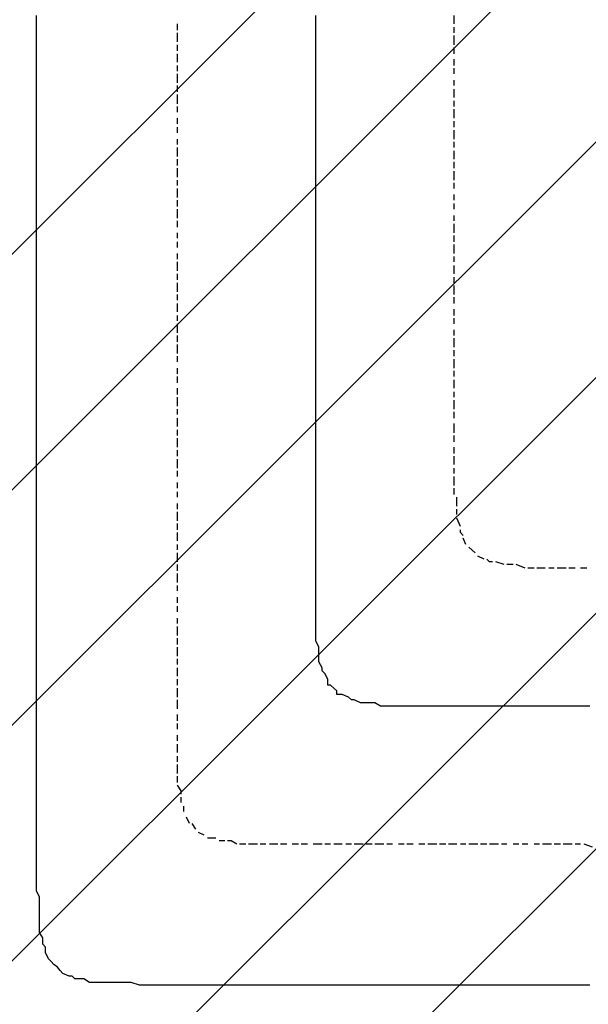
# Model space of a CAD drawing. Extents: x 997 to 109698, y 921 to 94021.
# Tile 528 of 656: x 15010 to 15829, y 49802 to 51221. Entities that reach past the tile are written whole.
import ezdxf

# ---------------------------------------------------------------- set-up
doc = ezdxf.new("R2010")
doc.units = 0
doc.header["$MEASUREMENT"] = 0
doc.layers.add('12', color=7, linetype='CONTINUOUS')
doc.layers.add('28', color=7, linetype='CONTINUOUS')

msp = doc.modelspace()

# ---------------------------------------------------------------- linework, layer by layer
at = {"layer": '12', "color": 5}
for p, q in [((15034.630503, 51218.563401), (15034.630503, 51226.563401)), ((15436.630503, 51218.563401), (15436.630503, 51226.563401)), ((15034.630503, 51209.563401), (15034.630503, 51218.563401)), ((15436.630503, 51209.563401), (15436.630503, 51218.563401)), ((15034.630503, 51197.563401), (15034.630503, 51209.563401)), ((15034.630503, 51188.563401), (15034.630503, 51197.563401)), ((15436.630503, 51197.563401), (15436.630503, 51209.563401)), ((15436.630503, 51188.563401), (15436.630503, 51197.563401)), ((15034.630503, 51180.563401), (15034.630503, 51188.563401)), ((15436.630503, 51175.563401), (15436.630503, 51188.563401)), ((15034.630503, 51167.563401), (15034.630503, 51180.563401)), ((15034.630503, 51159.563401), (15034.630503, 51167.563401)), ((15436.630503, 51167.563401), (15436.630503, 51175.563401)), ((15436.630503, 51159.563401), (15436.630503, 51167.563401)), ((15034.630503, 51146.563401), (15034.630503, 51159.563401)), ((15436.630503, 51146.563401), (15436.630503, 51159.563401)), ((15034.630503, 51137.563401), (15034.630503, 51146.563401)), ((15436.630503, 51137.563401), (15436.630503, 51146.563401)), ((15034.630503, 51129.563401), (15034.630503, 51137.563401)), ((15034.630503, 51116.563401), (15034.630503, 51129.563401)), ((15436.630503, 51129.563401), (15436.630503, 51137.563401)), ((15436.630503, 51116.563401), (15436.630503, 51129.563401)), ((15034.630503, 51108.563401), (15034.630503, 51116.563401)), ((15436.630503, 51108.563401), (15436.630503, 51116.563401)), ((15034.630503, 51099.563401), (15034.630503, 51108.563401)), ((15034.630503, 51087.563401), (15034.630503, 51099.563401)), ((15436.630503, 51099.563401), (15436.630503, 51108.563401)), ((15436.630503, 51087.563401), (15436.630503, 51099.563401)), ((15034.630503, 51078.563401), (15034.630503, 51087.563401)), ((15436.630503, 51078.563401), (15436.630503, 51087.563401)), ((15034.630503, 51070.563401), (15034.630503, 51078.563401)), ((15034.630503, 51057.563401), (15034.630503, 51070.563401)), ((15436.630503, 51065.563401), (15436.630503, 51078.563401)), ((15034.630503, 51048.563401), (15034.630503, 51057.563401)), ((15436.630503, 51057.563401), (15436.630503, 51065.563401)), ((15436.630503, 51048.563401), (15436.630503, 51057.563401)), ((15034.630503, 51036.563401), (15034.630503, 51048.563401)), ((15436.630503, 51036.563401), (15436.630503, 51048.563401)), ((15034.630503, 51027.563401), (15034.630503, 51036.563401)), ((15034.630503, 51019.563401), (15034.630503, 51027.563401)), ((15436.630503, 51027.563401), (15436.630503, 51036.563401)), ((15436.630503, 51019.563401), (15436.630503, 51027.563401)), ((15034.630503, 51006.563401), (15034.630503, 51019.563401)), ((15436.630503, 51006.563401), (15436.630503, 51019.563401)), ((15034.630503, 50998.563401), (15034.630503, 51006.563401)), ((15034.630503, 50989.563401), (15034.630503, 50998.563401)), ((15436.630503, 50998.563401), (15436.630503, 51006.563401)), ((15436.630503, 50989.563401), (15436.630503, 50998.563401)), ((15034.630503, 50977.563401), (15034.630503, 50989.563401)), ((15436.630503, 50977.563401), (15436.630503, 50989.563401)), ((15034.630503, 50968.563401), (15034.630503, 50977.563401)), ((15436.630503, 50968.563401), (15436.630503, 50977.563401)), ((15034.630503, 50960.563401), (15034.630503, 50968.563401)), ((15034.630503, 50947.563401), (15034.630503, 50960.563401)), ((15436.630503, 50955.563401), (15436.630503, 50968.563401)), ((15436.630503, 50947.563401), (15436.630503, 50955.563401)), ((15034.630503, 50938.563401), (15034.630503, 50947.563401)), ((15436.630503, 50938.563401), (15436.630503, 50947.563401)), ((15034.630503, 50926.563401), (15034.630503, 50938.563401)), ((15034.630503, 50917.563401), (15034.630503, 50926.563401)), ((15436.630503, 50926.563401), (15436.630503, 50938.563401)), ((15436.630503, 50917.563401), (15436.630503, 50926.563401)), ((15034.630503, 50909.563401), (15034.630503, 50917.563401)), ((15436.630503, 50909.563401), (15436.630503, 50917.563401)), ((15034.630503, 50896.563401), (15034.630503, 50909.563401)), ((15436.630503, 50896.563401), (15436.630503, 50909.563401)), ((15034.630503, 50888.563401), (15034.630503, 50896.563401)), ((15034.630503, 50879.563401), (15034.630503, 50888.563401)), ((15436.630503, 50888.563401), (15436.630503, 50896.563401)), ((15436.630503, 50879.563401), (15436.630503, 50888.563401)), ((15034.630503, 50866.563401), (15034.630503, 50879.563401)), ((15436.630503, 50866.563401), (15436.630503, 50879.563401)), ((15034.630503, 50858.563401), (15034.630503, 50866.563401)), ((15034.630503, 50849.563401), (15034.630503, 50858.563401)), ((15436.630503, 50858.563401), (15436.630503, 50866.563401)), ((15436.630503, 50849.563401), (15436.630503, 50858.563401)), ((15034.630503, 50837.563401), (15034.630503, 50849.563401)), ((15436.630503, 50837.563401), (15436.630503, 50849.563401)), ((15034.630503, 50828.563401), (15034.630503, 50837.563401)), ((15034.630503, 50816.563401), (15034.630503, 50828.563401)), ((15436.630503, 50828.563401), (15436.630503, 50837.563401)), ((15436.630503, 50816.563401), (15436.630503, 50828.563401)), ((15034.630503, 50807.563401), (15034.630503, 50816.563401)), ((15436.630503, 50807.563401), (15436.630503, 50816.563401)), ((15034.630503, 50799.563401), (15034.630503, 50807.563401)), ((15034.630503, 50786.563401), (15034.630503, 50799.563401)), ((15436.630503, 50799.563401), (15436.630503, 50807.563401)), ((15436.630503, 50786.563401), (15436.630503, 50799.563401)), ((15034.630503, 50778.563401), (15034.630503, 50786.563401)), ((15436.630503, 50778.563401), (15436.630503, 50786.563401)), ((15034.630503, 50769.563401), (15034.630503, 50778.563401)), ((15436.630503, 50769.563401), (15436.630503, 50778.563401)), ((15034.630503, 50756.563401), (15034.630503, 50769.563401)), ((15034.630503, 50748.563401), (15034.630503, 50756.563401)), ((15436.630503, 50756.563401), (15436.630503, 50769.563401)), ((15436.630503, 50748.563401), (15436.630503, 50756.563401)), ((15034.630503, 50739.563401), (15034.630503, 50748.563401)), ((15436.630503, 50739.563401), (15436.630503, 50748.563401)), ((15034.630503, 50727.563401), (15034.630503, 50739.563401)), ((15034.630503, 50718.563401), (15034.630503, 50727.563401)), ((15436.630503, 50727.563401), (15436.630503, 50739.563401)), ((15436.630503, 50718.563401), (15436.630503, 50727.563401)), ((15034.630503, 50706.563401), (15034.630503, 50718.563401)), ((15436.630503, 50706.563401), (15436.630503, 50718.563401)), ((15034.630503, 50697.563401), (15034.630503, 50706.563401)), ((15436.630503, 50697.563401), (15436.630503, 50706.563401)), ((15034.630503, 50689.563401), (15034.630503, 50697.563401)), ((15034.630503, 50676.563401), (15034.630503, 50689.563401)), ((15436.630503, 50689.563401), (15436.630503, 50697.563401)), ((15436.630503, 50676.563401), (15436.630503, 50689.563401)), ((15034.630503, 50667.563401), (15034.630503, 50676.563401)), ((15436.630503, 50667.563401), (15436.630503, 50676.563401)), ((15034.630503, 50659.563401), (15034.630503, 50667.563401)), ((15034.630503, 50646.563401), (15034.630503, 50659.563401)), ((15436.630503, 50659.563401), (15436.630503, 50667.563401)), ((15436.630503, 50646.563401), (15436.630503, 50659.563401)), ((15034.630503, 50638.563401), (15034.630503, 50646.563401)), ((15436.630503, 50638.563401), (15436.630503, 50646.563401)), ((15034.630503, 50629.563401), (15034.630503, 50638.563401)), ((15034.630503, 50617.563401), (15034.630503, 50629.563401)), ((15436.630503, 50629.563401), (15436.630503, 50638.563401)), ((15436.630503, 50617.563401), (15436.630503, 50629.563401)), ((15034.630503, 50608.563401), (15034.630503, 50617.563401)), ((15436.630503, 50608.563401), (15436.630503, 50617.563401)), ((15034.630503, 50600.563401), (15034.630503, 50608.563401)), ((15034.630503, 50587.563401), (15034.630503, 50600.563401)), ((15436.630503, 50595.563401), (15436.630503, 50608.563401)), ((15034.630503, 50579.563401), (15034.630503, 50587.563401)), ((15436.630503, 50587.563401), (15436.630503, 50595.563401)), ((15436.630503, 50579.563401), (15436.630503, 50587.563401)), ((15034.630503, 50566.563401), (15034.630503, 50579.563401)), ((15436.630503, 50566.563401), (15436.630503, 50579.563401)), ((15034.630503, 50557.563401), (15034.630503, 50566.563401)), ((15034.630503, 50549.563401), (15034.630503, 50557.563401)), ((15436.630503, 50557.563401), (15436.630503, 50566.563401)), ((15436.630503, 50549.563401), (15436.630503, 50557.563401)), ((15034.630503, 50536.563401), (15034.630503, 50549.563401)), ((15436.630503, 50536.563401), (15436.630503, 50549.563401)), ((15034.630503, 50528.563401), (15034.630503, 50536.563401)), ((15436.630503, 50528.563401), (15436.630503, 50536.563401)), ((15034.630503, 50519.563401), (15034.630503, 50528.563401)), ((15034.630503, 50507.563401), (15034.630503, 50519.563401)), ((15436.630503, 50519.563401), (15436.630503, 50528.563401)), ((15436.630503, 50507.563401), (15436.630503, 50519.563401)), ((15034.630503, 50498.563401), (15034.630503, 50507.563401)), ((15436.630503, 50498.563401), (15436.630503, 50507.563401)), ((15034.630503, 50490.563401), (15034.630503, 50498.563401)), ((15034.630503, 50477.563401), (15034.630503, 50490.563401)), ((15436.630503, 50485.563401), (15436.630503, 50498.563401)), ((15034.630503, 50469.563401), (15034.630503, 50477.563401)), ((15436.630503, 50477.563401), (15436.630503, 50485.563401)), ((15436.630503, 50469.563401), (15436.630503, 50477.563401)), ((15034.630503, 50456.563401), (15034.630503, 50469.563401)), ((15436.630503, 50456.563401), (15436.630503, 50469.563401)), ((15034.630503, 50447.563401), (15034.630503, 50456.563401)), ((15034.630503, 50439.563401), (15034.630503, 50447.563401)), ((15436.630503, 50447.563401), (15436.630503, 50456.563401)), ((15436.630503, 50439.563401), (15436.630503, 50447.563401)), ((15034.630503, 50426.563401), (15034.630503, 50439.563401)), ((15436.630503, 50430.563401), (15436.630503, 50439.563401)), ((15436.630503, 50426.563401), (15436.630503, 50430.563401)), ((15034.630503, 50418.563401), (15034.630503, 50426.563401)), ((15034.630503, 50409.563401), (15034.630503, 50418.563401)), ((15436.630503, 50418.563401), (15436.630503, 50426.563401)), ((15436.630503, 50405.563401), (15436.630503, 50418.563401)), ((15034.630503, 50397.563401), (15034.630503, 50409.563401)), ((15436.630503, 50397.563401), (15436.630503, 50405.563401)), ((15034.630503, 50388.563401), (15034.630503, 50397.563401)), ((15034.630503, 50380.563401), (15034.630503, 50388.563401)), ((15436.630503, 50384.563401), (15436.630503, 50397.563401)), ((15034.630503, 50367.563401), (15034.630503, 50380.563401)), ((15436.630503, 50375.563401), (15436.630503, 50384.563401)), ((15436.630503, 50367.563401), (15436.630503, 50375.563401)), ((15034.630503, 50358.563401), (15034.630503, 50367.563401)), ((15436.630503, 50354.563401), (15436.630503, 50367.563401)), ((15034.630503, 50346.563401), (15034.630503, 50358.563401)), ((15034.630503, 50337.563401), (15034.630503, 50346.563401)), ((15436.630503, 50346.563401), (15436.630503, 50354.563401)), ((15436.630503, 50337.563401), (15436.630503, 50346.563401)), ((15034.630503, 50329.563401), (15034.630503, 50337.563401)), ((15436.630503, 50325.563401), (15436.630503, 50337.563401)), ((15034.630503, 50316.563401), (15034.630503, 50329.563401)), ((15034.630503, 50308.563401), (15034.630503, 50316.563401)), ((15440.630503, 50316.563401), (15436.630503, 50325.563401)), ((15440.630503, 50308.563401), (15440.630503, 50316.563401)), ((15034.630503, 50299.563401), (15034.630503, 50308.563401)), ((15440.630503, 50295.563401), (15440.630503, 50308.563401)), ((15034.630503, 50286.563401), (15034.630503, 50299.563401)), ((15445.630503, 50286.563401), (15440.630503, 50295.563401)), ((15034.630503, 50278.563401), (15034.630503, 50286.563401)), ((15034.630503, 50270.563401), (15034.630503, 50278.563401)), ((15453.630503, 50270.563401), (15449.630503, 50278.563401)), ((15034.630503, 50257.563401), (15034.630503, 50270.563401)), ((15466.630503, 50253.563401), (15457.630503, 50261.563401)), ((15034.630503, 50248.563401), (15034.630503, 50257.563401)), ((15034.630503, 50236.563401), (15034.630503, 50248.563401)), ((15483.630503, 50244.563401), (15474.630503, 50248.563401)), ((15034.630503, 50227.563401), (15034.630503, 50236.563401)), ((15500.630503, 50236.563401), (15491.630503, 50240.563401)), ((15513.630503, 50236.563401), (15500.630503, 50236.563401)), ((15521.630503, 50236.563401), (15513.630503, 50236.563401)), ((15529.630503, 50231.563401), (15521.630503, 50236.563401)), ((15542.630503, 50231.563401), (15529.630503, 50231.563401)), ((15551.630503, 50231.563401), (15542.630503, 50231.563401)), ((15559.630503, 50231.563401), (15551.630503, 50231.563401)), ((15572.630503, 50231.563401), (15559.630503, 50231.563401)), ((15580.630503, 50231.563401), (15572.630503, 50231.563401)), ((15589.630503, 50231.563401), (15580.630503, 50231.563401)), ((15601.630503, 50231.563401), (15589.630503, 50231.563401)), ((15610.630503, 50231.563401), (15601.630503, 50231.563401)), ((15618.630503, 50231.563401), (15610.630503, 50231.563401)), ((15631.630503, 50231.563401), (15618.630503, 50231.563401)), ((15635.630503, 50231.563401), (15631.630503, 50231.563401)), ((15639.630503, 50231.563401), (15635.630503, 50231.563401)), ((15652.630503, 50231.563401), (15639.630503, 50231.563401)), ((15661.630503, 50231.563401), (15652.630503, 50231.563401)), ((15669.630503, 50231.563401), (15661.630503, 50231.563401)), ((15682.630503, 50231.563401), (15669.630503, 50231.563401)), ((15690.630503, 50231.563401), (15682.630503, 50231.563401)), ((15699.630503, 50231.563401), (15690.630503, 50231.563401)), ((15711.630503, 50231.563401), (15699.630503, 50231.563401)), ((15720.630503, 50231.563401), (15711.630503, 50231.563401)), ((15728.630503, 50231.563401), (15720.630503, 50231.563401)), ((15741.630503, 50231.563401), (15728.630503, 50231.563401)), ((15750.630503, 50231.563401), (15741.630503, 50231.563401)), ((15762.630503, 50231.563401), (15750.630503, 50231.563401)), ((15771.630503, 50231.563401), (15762.630503, 50231.563401)), ((15779.630503, 50231.563401), (15771.630503, 50231.563401)), ((15792.630503, 50231.563401), (15779.630503, 50231.563401)), ((15800.630503, 50231.563401), (15792.630503, 50231.563401)), ((15809.630503, 50231.563401), (15800.630503, 50231.563401)), ((15822.630503, 50231.563401), (15809.630503, 50231.563401)), ((15830.630503, 50231.563401), (15822.630503, 50231.563401)), ((15034.630503, 50219.563401), (15034.630503, 50227.563401)), ((15034.630503, 50206.563401), (15034.630503, 50219.563401)), ((15034.630503, 50198.563401), (15034.630503, 50206.563401)), ((15034.630503, 50189.563401), (15034.630503, 50198.563401)), ((15034.630503, 50176.563401), (15034.630503, 50189.563401)), ((15034.630503, 50168.563401), (15034.630503, 50176.563401)), ((15034.630503, 50159.563401), (15034.630503, 50168.563401)), ((15034.630503, 50147.563401), (15034.630503, 50159.563401)), ((15034.630503, 50138.563401), (15034.630503, 50147.563401)), ((15034.630503, 50126.563401), (15034.630503, 50138.563401)), ((15034.630503, 50117.563401), (15034.630503, 50126.563401)), ((15034.630503, 50109.563401), (15034.630503, 50117.563401)), ((15034.630503, 50096.563401), (15034.630503, 50109.563401)), ((15034.630503, 50087.563401), (15034.630503, 50096.563401)), ((15034.630503, 50079.563401), (15034.630503, 50087.563401)), ((15034.630503, 50066.563401), (15034.630503, 50079.563401)), ((15034.630503, 50058.563401), (15034.630503, 50066.563401)), ((15034.630503, 50049.563401), (15034.630503, 50058.563401)), ((15034.630503, 50037.563401), (15034.630503, 50049.563401)), ((15034.630503, 50032.563401), (15034.630503, 50037.563401)), ((15034.630503, 50024.563401), (15034.630503, 50032.563401)), ((15034.630503, 50015.563401), (15034.630503, 50024.563401)), ((15034.630503, 50007.563401), (15034.630503, 50015.563401)), ((15034.630503, 49994.563401), (15034.630503, 50007.563401)), ((15034.630503, 49986.563401), (15034.630503, 49994.563401)), ((15034.630503, 49977.563401), (15034.630503, 49986.563401)), ((15034.630503, 49965.563401), (15034.630503, 49977.563401)), ((15038.630503, 49956.563401), (15034.630503, 49965.563401)), ((15038.630503, 49948.563401), (15038.630503, 49956.563401)), ((15038.630503, 49935.563401), (15038.630503, 49948.563401)), ((15038.630503, 49927.563401), (15038.630503, 49935.563401)), ((15038.630503, 49918.563401), (15038.630503, 49927.563401)), ((15038.630503, 49905.563401), (15038.630503, 49918.563401)), ((15043.630503, 49897.563401), (15038.630503, 49905.563401)), ((15043.630503, 49888.563401), (15043.630503, 49897.563401)), ((15051.630503, 49867.563401), (15047.630503, 49876.563401)), ((15064.630503, 49855.563401), (15059.630503, 49859.563401)), ((15081.630503, 49842.563401), (15072.630503, 49846.563401)), ((15102.630503, 49838.563401), (15089.630503, 49838.563401)), ((15110.630503, 49833.563401), (15102.630503, 49838.563401)), ((15119.630503, 49833.563401), (15110.630503, 49833.563401)), ((15131.630503, 49833.563401), (15119.630503, 49833.563401)), ((15140.630503, 49833.563401), (15131.630503, 49833.563401)), ((15148.630503, 49833.563401), (15140.630503, 49833.563401)), ((15161.630503, 49833.563401), (15148.630503, 49833.563401)), ((15170.630503, 49833.563401), (15161.630503, 49833.563401)), ((15182.630503, 49829.563401), (15170.630503, 49833.563401)), ((15191.630503, 49829.563401), (15182.630503, 49829.563401)), ((15199.630503, 49829.563401), (15191.630503, 49829.563401)), ((15212.630503, 49829.563401), (15199.630503, 49829.563401)), ((15220.630503, 49829.563401), (15212.630503, 49829.563401)), ((15229.630503, 49829.563401), (15220.630503, 49829.563401)), ((15237.630503, 49829.563401), (15229.630503, 49829.563401)), ((15242.630503, 49829.563401), (15237.630503, 49829.563401)), ((15250.630503, 49829.563401), (15242.630503, 49829.563401)), ((15258.630503, 49829.563401), (15250.630503, 49829.563401)), ((15271.630503, 49829.563401), (15258.630503, 49829.563401)), ((15280.630503, 49829.563401), (15271.630503, 49829.563401)), ((15292.630503, 49829.563401), (15280.630503, 49829.563401)), ((15301.630503, 49829.563401), (15292.630503, 49829.563401)), ((15309.630503, 49829.563401), (15301.630503, 49829.563401)), ((15322.630503, 49829.563401), (15309.630503, 49829.563401)), ((15330.630503, 49829.563401), (15322.630503, 49829.563401)), ((15339.630503, 49829.563401), (15330.630503, 49829.563401)), ((15352.630503, 49829.563401), (15339.630503, 49829.563401)), ((15360.630503, 49829.563401), (15352.630503, 49829.563401)), ((15369.630503, 49829.563401), (15360.630503, 49829.563401)), ((15381.630503, 49829.563401), (15369.630503, 49829.563401)), ((15390.630503, 49829.563401), (15381.630503, 49829.563401)), ((15402.630503, 49829.563401), (15390.630503, 49829.563401)), ((15411.630503, 49829.563401), (15402.630503, 49829.563401)), ((15419.630503, 49829.563401), (15411.630503, 49829.563401)), ((15432.630503, 49829.563401), (15419.630503, 49829.563401)), ((15440.630503, 49829.563401), (15432.630503, 49829.563401)), ((15449.630503, 49829.563401), (15440.630503, 49829.563401)), ((15462.630503, 49829.563401), (15449.630503, 49829.563401)), ((15470.630503, 49829.563401), (15462.630503, 49829.563401)), ((15479.630503, 49829.563401), (15470.630503, 49829.563401)), ((15491.630503, 49829.563401), (15479.630503, 49829.563401)), ((15500.630503, 49829.563401), (15491.630503, 49829.563401)), ((15513.630503, 49829.563401), (15500.630503, 49829.563401)), ((15521.630503, 49829.563401), (15513.630503, 49829.563401)), ((15529.630503, 49829.563401), (15521.630503, 49829.563401)), ((15542.630503, 49829.563401), (15529.630503, 49829.563401)), ((15551.630503, 49829.563401), (15542.630503, 49829.563401)), ((15559.630503, 49829.563401), (15551.630503, 49829.563401)), ((15572.630503, 49829.563401), (15559.630503, 49829.563401)), ((15580.630503, 49829.563401), (15572.630503, 49829.563401)), ((15589.630503, 49829.563401), (15580.630503, 49829.563401)), ((15601.630503, 49829.563401), (15589.630503, 49829.563401)), ((15610.630503, 49829.563401), (15601.630503, 49829.563401)), ((15623.630503, 49829.563401), (15610.630503, 49829.563401)), ((15631.630503, 49829.563401), (15623.630503, 49829.563401)), ((15639.630503, 49829.563401), (15631.630503, 49829.563401)), ((15652.630503, 49829.563401), (15639.630503, 49829.563401)), ((15661.630503, 49829.563401), (15652.630503, 49829.563401)), ((15669.630503, 49829.563401), (15661.630503, 49829.563401)), ((15682.630503, 49829.563401), (15669.630503, 49829.563401)), ((15690.630503, 49829.563401), (15682.630503, 49829.563401)), ((15699.630503, 49829.563401), (15690.630503, 49829.563401)), ((15711.630503, 49829.563401), (15699.630503, 49829.563401)), ((15720.630503, 49829.563401), (15711.630503, 49829.563401)), ((15728.630503, 49829.563401), (15720.630503, 49829.563401)), ((15741.630503, 49829.563401), (15728.630503, 49829.563401)), ((15750.630503, 49829.563401), (15741.630503, 49829.563401)), ((15762.630503, 49829.563401), (15750.630503, 49829.563401)), ((15771.630503, 49829.563401), (15762.630503, 49829.563401)), ((15779.630503, 49829.563401), (15771.630503, 49829.563401)), ((15792.630503, 49829.563401), (15779.630503, 49829.563401)), ((15800.630503, 49829.563401), (15792.630503, 49829.563401)), ((15809.630503, 49829.563401), (15800.630503, 49829.563401)), ((15822.630503, 49829.563401), (15809.630503, 49829.563401)), ((15830.630503, 49829.563401), (15822.630503, 49829.563401))]:
    msp.add_line(p, q, dxfattribs=at)
at = {"layer": '12', "color": 1}
for p, q in [((15635.630503, 51214.563401), (15635.630503, 51226.563401)), ((15237.630503, 51205.563401), (15237.630503, 51214.563401)), ((15237.630503, 51188.563401), (15237.630503, 51201.563401)), ((15635.630503, 51201.563401), (15635.630503, 51209.563401)), ((15635.630503, 51184.563401), (15635.630503, 51197.563401)), ((15237.630503, 51175.563401), (15237.630503, 51184.563401)), ((15237.630503, 51159.563401), (15237.630503, 51171.563401)), ((15635.630503, 51171.563401), (15635.630503, 51180.563401)), ((15237.630503, 51146.563401), (15237.630503, 51154.563401)), ((15635.630503, 51154.563401), (15635.630503, 51163.563401)), ((15237.630503, 51129.563401), (15237.630503, 51142.563401)), ((15635.630503, 51142.563401), (15635.630503, 51150.563401)), ((15237.630503, 51116.563401), (15237.630503, 51125.563401)), ((15635.630503, 51125.563401), (15635.630503, 51133.563401)), ((15237.630503, 51099.563401), (15237.630503, 51112.563401)), ((15635.630503, 51108.563401), (15635.630503, 51120.563401)), ((15635.630503, 51095.563401), (15635.630503, 51103.563401)), ((15237.630503, 51087.563401), (15237.630503, 51095.563401)), ((15635.630503, 51078.563401), (15635.630503, 51091.563401)), ((15237.630503, 51070.563401), (15237.630503, 51078.563401)), ((15635.630503, 51065.563401), (15635.630503, 51074.563401)), ((15237.630503, 51057.563401), (15237.630503, 51065.563401)), ((15635.630503, 51048.563401), (15635.630503, 51061.563401)), ((15237.630503, 51040.563401), (15237.630503, 51048.563401)), ((15635.630503, 51036.563401), (15635.630503, 51044.563401)), ((15237.630503, 51023.563401), (15237.630503, 51036.563401)), ((15635.630503, 51019.563401), (15635.630503, 51031.563401)), ((15237.630503, 51010.563401), (15237.630503, 51019.563401)), ((15635.630503, 51006.563401), (15635.630503, 51015.563401)), ((15237.630503, 50993.563401), (15237.630503, 51006.563401)), ((15635.630503, 50989.563401), (15635.630503, 51002.563401)), ((15237.630503, 50981.563401), (15237.630503, 50989.563401)), ((15635.630503, 50977.563401), (15635.630503, 50985.563401)), ((15237.630503, 50964.563401), (15237.630503, 50977.563401)), ((15237.630503, 50951.563401), (15237.630503, 50960.563401)), ((15635.630503, 50960.563401), (15635.630503, 50968.563401)), ((15635.630503, 50947.563401), (15635.630503, 50955.563401)), ((15237.630503, 50934.563401), (15237.630503, 50947.563401)), ((15237.630503, 50921.563401), (15237.630503, 50930.563401)), ((15635.630503, 50930.563401), (15635.630503, 50938.563401)), ((15635.630503, 50913.563401), (15635.630503, 50926.563401)), ((15237.630503, 50905.563401), (15237.630503, 50913.563401)), ((15237.630503, 50892.563401), (15237.630503, 50900.563401)), ((15635.630503, 50900.563401), (15635.630503, 50909.563401)), ((15237.630503, 50875.563401), (15237.630503, 50883.563401)), ((15635.630503, 50883.563401), (15635.630503, 50896.563401)), ((15237.630503, 50858.563401), (15237.630503, 50871.563401)), ((15635.630503, 50871.563401), (15635.630503, 50879.563401)), ((15635.630503, 50854.563401), (15635.630503, 50866.563401)), ((15237.630503, 50845.563401), (15237.630503, 50854.563401)), ((15237.630503, 50828.563401), (15237.630503, 50841.563401)), ((15635.630503, 50841.563401), (15635.630503, 50849.563401)), ((15635.630503, 50824.563401), (15635.630503, 50837.563401)), ((15237.630503, 50816.563401), (15237.630503, 50824.563401)), ((15635.630503, 50811.563401), (15635.630503, 50820.563401)), ((15237.630503, 50799.563401), (15237.630503, 50811.563401)), ((15635.630503, 50794.563401), (15635.630503, 50803.563401)), ((15237.630503, 50786.563401), (15237.630503, 50794.563401)), ((15635.630503, 50782.563401), (15635.630503, 50790.563401)), ((15237.630503, 50769.563401), (15237.630503, 50782.563401)), ((15635.630503, 50765.563401), (15635.630503, 50773.563401)), ((15237.630503, 50756.563401), (15237.630503, 50765.563401)), ((15635.630503, 50748.563401), (15635.630503, 50761.563401)), ((15237.630503, 50739.563401), (15237.630503, 50752.563401)), ((15635.630503, 50735.563401), (15635.630503, 50744.563401)), ((15237.630503, 50727.563401), (15237.630503, 50735.563401)), ((15635.630503, 50718.563401), (15635.630503, 50731.563401)), ((15237.630503, 50710.563401), (15237.630503, 50718.563401)), ((15635.630503, 50706.563401), (15635.630503, 50714.563401)), ((15237.630503, 50697.563401), (15237.630503, 50706.563401)), ((15635.630503, 50689.563401), (15635.630503, 50701.563401)), ((15237.630503, 50680.563401), (15237.630503, 50689.563401)), ((15237.630503, 50663.563401), (15237.630503, 50676.563401)), ((15635.630503, 50676.563401), (15635.630503, 50684.563401)), ((15635.630503, 50659.563401), (15635.630503, 50672.563401)), ((15237.630503, 50651.563401), (15237.630503, 50659.563401)), ((15237.630503, 50634.563401), (15237.630503, 50646.563401)), ((15635.630503, 50646.563401), (15635.630503, 50655.563401)), ((15237.630503, 50621.563401), (15237.630503, 50629.563401)), ((15635.630503, 50629.563401), (15635.630503, 50638.563401)), ((15635.630503, 50625.563401), (15635.630503, 50629.563401)), ((15237.630503, 50604.563401), (15237.630503, 50617.563401)), ((15635.630503, 50612.563401), (15635.630503, 50621.563401)), ((15237.630503, 50591.563401), (15237.630503, 50600.563401)), ((15635.630503, 50595.563401), (15635.630503, 50604.563401)), ((15237.630503, 50574.563401), (15237.630503, 50587.563401)), ((15635.630503, 50579.563401), (15635.630503, 50591.563401)), ((15635.630503, 50566.563401), (15635.630503, 50574.563401)), ((15237.630503, 50562.563401), (15237.630503, 50570.563401)), ((15635.630503, 50549.563401), (15635.630503, 50562.563401)), ((15237.630503, 50545.563401), (15237.630503, 50553.563401)), ((15635.630503, 50536.563401), (15635.630503, 50545.563401)), ((15237.630503, 50532.563401), (15237.630503, 50540.563401)), ((15639.630503, 50519.563401), (15639.630503, 50532.563401)), ((15237.630503, 50515.563401), (15237.630503, 50523.563401)), ((15639.630503, 50507.563401), (15639.630503, 50515.563401)), ((15237.630503, 50498.563401), (15237.630503, 50511.563401)), ((15644.630503, 50490.563401), (15639.630503, 50502.563401)), ((15237.630503, 50485.563401), (15237.630503, 50494.563401)), ((15237.630503, 50469.563401), (15237.630503, 50481.563401)), ((15652.630503, 50464.563401), (15648.630503, 50473.563401)), ((15237.630503, 50456.563401), (15237.630503, 50464.563401)), ((15665.630503, 50452.563401), (15656.630503, 50460.563401)), ((15237.630503, 50439.563401), (15237.630503, 50452.563401)), ((15678.630503, 50443.563401), (15669.630503, 50447.563401)), ((15237.630503, 50426.563401), (15237.630503, 50435.563401)), ((15707.630503, 50435.563401), (15695.630503, 50439.563401)), ((15720.630503, 50435.563401), (15711.630503, 50435.563401)), ((15737.630503, 50430.563401), (15724.630503, 50435.563401)), ((15750.630503, 50430.563401), (15741.630503, 50430.563401)), ((15766.630503, 50430.563401), (15754.630503, 50430.563401)), ((15779.630503, 50430.563401), (15771.630503, 50430.563401)), ((15796.630503, 50430.563401), (15783.630503, 50430.563401)), ((15809.630503, 50430.563401), (15800.630503, 50430.563401)), ((15826.630503, 50430.563401), (15817.630503, 50430.563401)), ((15237.630503, 50409.563401), (15237.630503, 50422.563401)), ((15237.630503, 50397.563401), (15237.630503, 50405.563401)), ((15237.630503, 50380.563401), (15237.630503, 50388.563401)), ((15237.630503, 50367.563401), (15237.630503, 50375.563401)), ((15237.630503, 50350.563401), (15237.630503, 50358.563401)), ((15237.630503, 50333.563401), (15237.630503, 50346.563401)), ((15237.630503, 50320.563401), (15237.630503, 50329.563401)), ((15237.630503, 50303.563401), (15237.630503, 50316.563401)), ((15237.630503, 50291.563401), (15237.630503, 50299.563401)), ((15237.630503, 50274.563401), (15237.630503, 50286.563401)), ((15237.630503, 50261.563401), (15237.630503, 50270.563401)), ((15237.630503, 50244.563401), (15237.630503, 50257.563401)), ((15237.630503, 50231.563401), (15237.630503, 50240.563401)), ((15237.630503, 50227.563401), (15237.630503, 50231.563401)), ((15237.630503, 50210.563401), (15237.630503, 50219.563401)), ((15237.630503, 50198.563401), (15237.630503, 50206.563401)), ((15237.630503, 50181.563401), (15237.630503, 50189.563401)), ((15237.630503, 50164.563401), (15237.630503, 50176.563401)), ((15237.630503, 50151.563401), (15237.630503, 50159.563401)), ((15237.630503, 50134.563401), (15237.630503, 50147.563401)), ((15237.630503, 50121.563401), (15237.630503, 50130.563401)), ((15242.630503, 50092.563401), (15242.630503, 50100.563401)), ((15246.630503, 50079.563401), (15246.630503, 50087.563401)), ((15254.630503, 50062.563401), (15250.630503, 50071.563401)), ((15263.630503, 50054.563401), (15258.630503, 50062.563401)), ((15275.630503, 50045.563401), (15267.630503, 50049.563401)), ((15292.630503, 50041.563401), (15280.630503, 50041.563401)), ((15305.630503, 50037.563401), (15297.630503, 50037.563401)), ((15335.630503, 50032.563401), (15326.630503, 50032.563401)), ((15352.630503, 50032.563401), (15339.630503, 50032.563401)), ((15364.630503, 50032.563401), (15356.630503, 50032.563401)), ((15381.630503, 50032.563401), (15369.630503, 50032.563401)), ((15394.630503, 50032.563401), (15385.630503, 50032.563401)), ((15411.630503, 50032.563401), (15402.630503, 50032.563401)), ((15424.630503, 50032.563401), (15415.630503, 50032.563401)), ((15436.630503, 50032.563401), (15432.630503, 50032.563401)), ((15445.630503, 50032.563401), (15436.630503, 50032.563401)), ((15457.630503, 50032.563401), (15449.630503, 50032.563401)), ((15474.630503, 50032.563401), (15462.630503, 50032.563401)), ((15487.630503, 50032.563401), (15479.630503, 50032.563401)), ((15504.630503, 50032.563401), (15491.630503, 50032.563401)), ((15517.630503, 50032.563401), (15508.630503, 50032.563401)), ((15534.630503, 50032.563401), (15521.630503, 50032.563401)), ((15546.630503, 50032.563401), (15538.630503, 50032.563401)), ((15563.630503, 50032.563401), (15555.630503, 50032.563401)), ((15576.630503, 50032.563401), (15567.630503, 50032.563401)), ((15593.630503, 50032.563401), (15584.630503, 50032.563401)), ((15610.630503, 50032.563401), (15597.630503, 50032.563401)), ((15623.630503, 50032.563401), (15614.630503, 50032.563401)), ((15639.630503, 50032.563401), (15627.630503, 50032.563401)), ((15652.630503, 50032.563401), (15644.630503, 50032.563401)), ((15669.630503, 50032.563401), (15656.630503, 50032.563401)), ((15682.630503, 50032.563401), (15673.630503, 50032.563401)), ((15699.630503, 50032.563401), (15686.630503, 50032.563401)), ((15711.630503, 50032.563401), (15703.630503, 50032.563401)), ((15728.630503, 50032.563401), (15720.630503, 50032.563401)), ((15741.630503, 50032.563401), (15733.630503, 50032.563401)), ((15758.630503, 50032.563401), (15750.630503, 50032.563401)), ((15775.630503, 50032.563401), (15762.630503, 50032.563401)), ((15788.630503, 50032.563401), (15779.630503, 50032.563401)), ((15805.630503, 50032.563401), (15792.630503, 50032.563401)), ((15817.630503, 50032.563401), (15809.630503, 50032.563401)), ((15834.630503, 50028.563401), (15822.630503, 50032.563401))]:
    msp.add_line(p, q, dxfattribs=at)
for points in [[(15648.630503, 50477.563401), (15644.630503, 50481.563401), (15644.630503, 50485.563401)], [(15690.630503, 50439.563401), (15686.630503, 50439.563401), (15682.630503, 50443.563401)], [(15242.630503, 50104.563401), (15242.630503, 50109.563401), (15237.630503, 50117.563401)], [(15322.630503, 50032.563401), (15314.630503, 50037.563401), (15309.630503, 50037.563401)]]:
    msp.add_lwpolyline(points, dxfattribs=at)
at = {"layer": '12', "color": 5}
for points in [[(15449.630503, 50278.563401), (15445.630503, 50282.563401), (15445.630503, 50286.563401)], [(15457.630503, 50261.563401), (15453.630503, 50261.563401), (15453.630503, 50270.563401)], [(15474.630503, 50248.563401), (15466.630503, 50248.563401), (15466.630503, 50253.563401)], [(15491.630503, 50240.563401), (15487.630503, 50240.563401), (15483.630503, 50244.563401)], [(15047.630503, 49876.563401), (15047.630503, 49884.563401), (15043.630503, 49888.563401)], [(15059.630503, 49859.563401), (15055.630503, 49863.563401), (15051.630503, 49867.563401)], [(15072.630503, 49846.563401), (15068.630503, 49850.563401), (15064.630503, 49855.563401)], [(15089.630503, 49838.563401), (15085.630503, 49842.563401), (15081.630503, 49842.563401)]]:
    msp.add_lwpolyline(points, dxfattribs=at)
at = {"layer": '28', "color": 2}
for p, q in [((9237.103196, 45120.658275), (22802.400159, 58685.955237)), ((9576.514451, 45120.658275), (23141.811414, 58685.955237)), ((9915.925706, 45120.658275), (23481.222669, 58685.955237)), ((10255.336961, 45120.658275), (23820.633924, 58685.955237)), ((10594.748216, 45120.658275), (24160.045178, 58685.955237)), ((10934.159471, 45120.658275), (24499.456433, 58685.955237))]:
    msp.add_line(p, q, dxfattribs=at)

doc.saveas('drawing.dxf')
